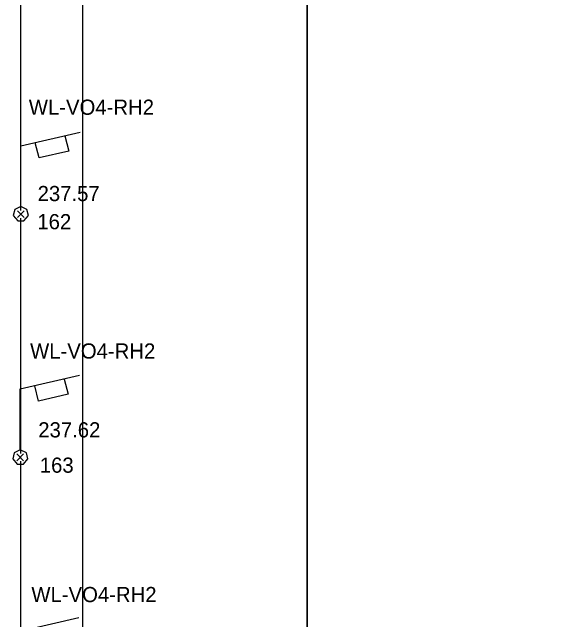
# Model space of a CAD drawing. Extents: x -264222 to -263592, y -1242345 to -1242048.
# Drawn here: x -263786.02 to -263749.88, y -1242184.78 to -1242144.77 of the extents above; entities that cross this region are included whole.
import ezdxf

# ---------------------------------------------------------------- set-up
doc = ezdxf.new("R2010")
doc.units = 0
for name, color, linetype in [('BOD_CISLO', 7, 'Continuous'), ('BOD_SYMBOL', 7, 'Continuous'), ('BOD_VYSKA', 7, 'Continuous'), ('KFA_2D_SITUACIA_DSP', 7, 'Continuous'), ('KFA_SO_62-1_VO_LAMPY_MERANE', 7, 'Continuous'), ('KFA_SO_62-1_VO_POPIS_LAMP_PROJEKT', 7, 'Continuous'), ('KFA_SO_62-1_VO_TRASA_KABLOV_PROJEKT', 7, 'Continuous')]:
    doc.layers.add(name, color=color, linetype=linetype)

msp = doc.modelspace()

# ---------------------------------------------------------------- linework, layer by layer
at = {"layer": 'BOD_SYMBOL'}
for p, q in [((-263785.671, -1242158.286), (-263785.229, -1242157.844)), ((-263785.229, -1242158.286), (-263785.671, -1242157.844)), ((-263785.708, -1242174.302), (-263785.266, -1242173.86)), ((-263785.266, -1242174.302), (-263785.708, -1242173.86))]:
    msp.add_line(p, q, dxfattribs=at)
at = {"layer": 'KFA_2D_SITUACIA_DSP'}
for p, q in [((-263766.58, -1242144.85), (-263766.58, -1242074.389)), ((-263766.58, -1242201.01), (-263766.58, -1242144.85))]:
    msp.add_line(p, q, dxfattribs=at)
msp.add_lwpolyline([(-263766.58, -1242083.485), (-263766.58, -1242201.01), (-263749.879, -1242212.113), (-263758.153, -1242224.365), (-263781.364, -1242208.936), (-263781.371, -1242084.903)], close=True, dxfattribs=at)
at = {"layer": 'KFA_SO_62-1_VO_LAMPY_MERANE'}
for p, q in [((-263785.5, -1242158.065), (-263785.4, -1242158.065)), ((-263785.45, -1242158.065), (-263785.45, -1242158.065)), ((-263785.537, -1242174.081), (-263785.437, -1242174.081)), ((-263785.487, -1242174.081), (-263785.487, -1242174.081))]:
    msp.add_line(p, q, dxfattribs=at)
for points in [[(-263785.45, -1242157.565), (-263785.85, -1242157.765), (-263785.95, -1242158.165), (-263785.65, -1242158.515), (-263785.25, -1242158.515), (-263784.95, -1242158.165), (-263785.05, -1242157.765), (-263785.45, -1242157.565), (-263785.45, -1242153.565), (-263781.55, -1242152.665)], [(-263782.55, -1242152.915), (-263782.3, -1242153.915), (-263784.25, -1242154.365), (-263784.5, -1242153.365)], [(-263785.487, -1242173.581), (-263785.887, -1242173.781), (-263785.987, -1242174.181), (-263785.687, -1242174.531), (-263785.287, -1242174.531), (-263784.987, -1242174.181), (-263785.087, -1242173.781), (-263785.487, -1242173.581), (-263785.487, -1242169.581), (-263781.587, -1242168.681)], [(-263782.587, -1242168.931), (-263782.337, -1242169.931), (-263784.287, -1242170.381), (-263784.537, -1242169.381)], [(-263785.524, -1242189.538), (-263785.924, -1242189.738), (-263786.024, -1242190.138), (-263785.724, -1242190.488), (-263785.324, -1242190.488), (-263785.024, -1242190.138), (-263785.124, -1242189.738), (-263785.524, -1242189.538), (-263785.524, -1242185.538), (-263781.624, -1242184.638)]]:
    msp.add_lwpolyline(points, dxfattribs=at)
at = {"layer": 'KFA_SO_62-1_VO_TRASA_KABLOV_PROJEKT'}
for p, q in [((-263785.465, -1242142.333), (-263785.465, -1242157.833)), ((-263785.465, -1242158.333), (-263785.465, -1242173.833)), ((-263785.465, -1242174.333), (-263785.465, -1242189.833))]:
    msp.add_line(p, q, dxfattribs=at)

# ---------------------------------------------------------------- texts
at = {"layer": 'BOD_CISLO'}
for s, p in [('162', (-263784.364, -1242159.064)), ('163', (-263784.203, -1242175.095))]:
    msp.add_text(s, height=1, dxfattribs=at).set_placement(p)
at = {"layer": 'BOD_VYSKA'}
for s, p in [('237.57', (-263784.346, -1242157.211)), ('237.62', (-263784.304, -1242172.77))]:
    msp.add_text(s, height=1, dxfattribs=at).set_placement(p)
at = {"layer": 'KFA_SO_62-1_VO_POPIS_LAMP_PROJEKT'}
for p in [(-263784.927, -1242151.526), (-263784.842, -1242167.578), (-263784.758, -1242183.615)]:
    msp.add_text('WL-VO4-RH2', height=1, dxfattribs=at).set_placement(p)

doc.saveas('drawing.dxf')
